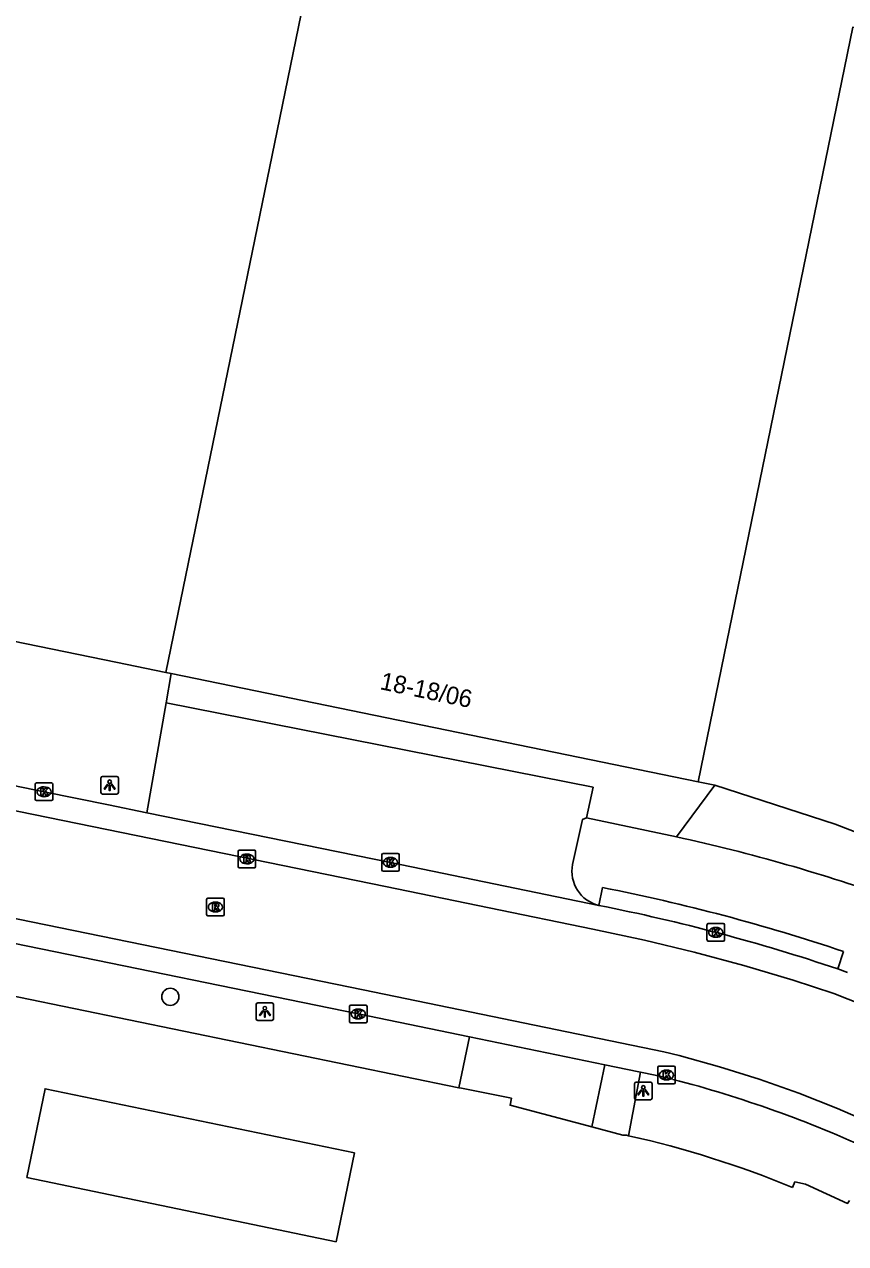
# Model space of a CAD drawing. Extents: x 157692 to 159670, y 381454 to 383289.
# Drawn here: x 158766.4 to 158813.1, y 382630.7 to 382700 of the extents above; entities that cross this region are included whole.
import ezdxf

# ---------------------------------------------------------------- set-up
doc = ezdxf.new("R2010")
doc.units = 0
for name, color, linetype in [('IMGEO_Boom', 7, 'Continuous'), ('IMGEO_Kolk', 7, 'Continuous'), ('IMGEO_Lichtpunt', 7, 'Continuous'), ('IMGEO_Pand', 7, 'Continuous'), ('IMGEO_Pand_nummerreeks', 7, 'Continuous'), ('IMGEO_Parkeervlak_open', 7, 'Continuous'), ('IMGEO_Rijbaan_lokaal_gesloten', 7, 'Continuous'), ('IMGEO_Rioolput', 7, 'Continuous'), ('IMGEO_Voetpad_open', 7, 'Continuous')]:
    doc.layers.add(name, color=color, linetype=linetype)

msp = doc.modelspace()

# ---------------------------------------------------------------- linework, layer by layer
at = {"layer": 'IMGEO_Boom'}
msp.add_circle((158774.649, 382644.692), 0.489, dxfattribs=at)
at = {"layer": 'IMGEO_Kolk'}
for p, q in [((158767.045, 382656.849), (158767.897, 382656.849)), ((158766.97, 382655.923), (158766.97, 382656.775)), ((158767.458, 382656.629), (158767.483, 382656.629)), ((158767.971, 382656.775), (158767.971, 382655.923)), ((158767.897, 382655.849), (158767.045, 382655.849)), ((158767.481, 382656.069), (158767.456, 382656.069)), ((158786.671, 382651.909), (158786.671, 382652.761)), ((158786.746, 382652.835), (158787.598, 382652.835)), ((158787.672, 382652.761), (158787.672, 382651.909)), ((158787.182, 382652.055), (158787.157, 382652.055)), ((158787.159, 382652.615), (158787.184, 382652.615)), ((158787.598, 382651.835), (158786.746, 382651.835)), ((158805.171, 382647.927), (158805.171, 382648.779)), ((158805.246, 382648.853), (158806.098, 382648.853)), ((158805.659, 382648.633), (158805.684, 382648.633)), ((158806.172, 382648.779), (158806.172, 382647.927)), ((158806.098, 382647.853), (158805.246, 382647.853)), ((158805.682, 382648.073), (158805.657, 382648.073)), ((158784.838, 382643.29), (158784.838, 382644.142)), ((158784.913, 382644.216), (158785.765, 382644.216)), ((158785.326, 382643.996), (158785.351, 382643.996)), ((158785.839, 382644.142), (158785.839, 382643.29)), ((158785.765, 382643.216), (158784.913, 382643.216)), ((158785.349, 382643.436), (158785.324, 382643.436)), ((158802.366, 382639.822), (158802.366, 382640.674)), ((158802.441, 382640.748), (158803.293, 382640.748)), ((158802.854, 382640.528), (158802.879, 382640.528)), ((158803.367, 382640.674), (158803.367, 382639.822)), ((158803.293, 382639.748), (158802.441, 382639.748)), ((158802.877, 382639.968), (158802.852, 382639.968))]:
    msp.add_line(p, q, dxfattribs=at)
for points in [[(158767.045, 382656.849), (158767.897, 382656.849)], [(158766.97, 382655.923), (158766.97, 382656.775)], [(158767.291, 382656.549), (158767.414, 382656.549), (158767.414, 382656.398), (158767.544, 382656.549), (158767.708, 382656.549), (158767.562, 382656.398), (158767.715, 382656.149), (158767.563, 382656.149), (158767.478, 382656.313), (158767.414, 382656.246), (158767.414, 382656.149), (158767.291, 382656.149), (158767.291, 382656.549)], [(158767.971, 382656.775), (158767.971, 382655.923)], [(158767.897, 382655.849), (158767.045, 382655.849)], [(158786.671, 382651.909), (158786.671, 382652.761)], [(158786.746, 382652.835), (158787.598, 382652.835)], [(158787.672, 382652.761), (158787.672, 382651.909)], [(158786.992, 382652.535), (158787.115, 382652.535), (158787.115, 382652.384), (158787.245, 382652.535), (158787.409, 382652.535), (158787.263, 382652.384), (158787.416, 382652.135), (158787.264, 382652.135), (158787.179, 382652.299), (158787.115, 382652.232), (158787.115, 382652.135), (158786.992, 382652.135), (158786.992, 382652.535)], [(158787.598, 382651.835), (158786.746, 382651.835)], [(158805.171, 382647.927), (158805.171, 382648.779)], [(158805.246, 382648.853), (158806.098, 382648.853)], [(158805.492, 382648.553), (158805.615, 382648.553), (158805.615, 382648.402), (158805.745, 382648.553), (158805.909, 382648.553), (158805.763, 382648.402), (158805.916, 382648.153), (158805.764, 382648.153), (158805.679, 382648.317), (158805.615, 382648.25), (158805.615, 382648.153), (158805.492, 382648.153), (158805.492, 382648.553)], [(158806.172, 382648.779), (158806.172, 382647.927)], [(158806.098, 382647.853), (158805.246, 382647.853)], [(158784.838, 382643.29), (158784.838, 382644.142)], [(158784.913, 382644.216), (158785.765, 382644.216)], [(158785.159, 382643.916), (158785.282, 382643.916), (158785.282, 382643.765), (158785.412, 382643.916), (158785.576, 382643.916), (158785.43, 382643.765), (158785.583, 382643.516), (158785.431, 382643.516), (158785.346, 382643.68), (158785.282, 382643.613), (158785.282, 382643.516), (158785.159, 382643.516), (158785.159, 382643.916)], [(158785.839, 382644.142), (158785.839, 382643.29)], [(158785.765, 382643.216), (158784.913, 382643.216)], [(158802.366, 382639.822), (158802.366, 382640.674)], [(158802.441, 382640.748), (158803.293, 382640.748)], [(158802.687, 382640.448), (158802.81, 382640.448), (158802.81, 382640.297), (158802.94, 382640.448), (158803.104, 382640.448), (158802.958, 382640.297), (158803.111, 382640.048), (158802.959, 382640.048), (158802.874, 382640.212), (158802.81, 382640.145), (158802.81, 382640.048), (158802.687, 382640.048), (158802.687, 382640.448)], [(158803.367, 382640.674), (158803.367, 382639.822)], [(158803.293, 382639.748), (158802.441, 382639.748)]]:
    msp.add_lwpolyline(points, dxfattribs=at)
for centre, start, end in [((158767.047, 382656.773), 91.55205, 178.44795), ((158767.047, 382656.773), 91.55205, 178.44795), ((158767.895, 382656.773), 1.55205, 88.44795), ((158767.895, 382656.773), 1.55205, 88.44795), ((158767.047, 382655.925), 181.55205, 268.44795), ((158767.047, 382655.925), 181.55205, 268.44795), ((158767.895, 382655.925), 271.55205, 358.44795), ((158767.895, 382655.925), 271.55205, 358.44795), ((158786.748, 382652.759), 91.55205, 178.44795), ((158786.748, 382652.759), 91.55205, 178.44795), ((158787.596, 382652.759), 1.55205, 88.44795), ((158787.596, 382652.759), 1.55205, 88.44795), ((158786.748, 382651.911), 181.55205, 268.44795), ((158786.748, 382651.911), 181.55205, 268.44795), ((158787.596, 382651.911), 271.55205, 358.44795), ((158787.596, 382651.911), 271.55205, 358.44795), ((158805.248, 382648.777), 91.55205, 178.44795), ((158805.248, 382648.777), 91.55205, 178.44795), ((158806.096, 382648.777), 1.55205, 88.44795), ((158806.096, 382648.777), 1.55205, 88.44795), ((158805.248, 382647.929), 181.55205, 268.44795), ((158805.248, 382647.929), 181.55205, 268.44795), ((158806.096, 382647.929), 271.55205, 358.44795), ((158806.096, 382647.929), 271.55205, 358.44795), ((158784.915, 382644.14), 91.55205, 178.44795), ((158784.915, 382644.14), 91.55205, 178.44795), ((158785.763, 382644.14), 1.55205, 88.44795), ((158785.763, 382644.14), 1.55205, 88.44795), ((158784.915, 382643.292), 181.55205, 268.44795), ((158784.915, 382643.292), 181.55205, 268.44795), ((158785.763, 382643.292), 271.55205, 358.44795), ((158785.763, 382643.292), 271.55205, 358.44795), ((158802.443, 382640.672), 91.55205, 178.44795), ((158802.443, 382640.672), 91.55205, 178.44795), ((158803.291, 382640.672), 1.55205, 88.44795), ((158803.291, 382640.672), 1.55205, 88.44795), ((158802.443, 382639.824), 181.55205, 268.44795), ((158802.443, 382639.824), 181.55205, 268.44795), ((158803.291, 382639.824), 271.55205, 358.44795), ((158803.291, 382639.824), 271.55205, 358.44795)]:
    msp.add_arc(centre, 0.0765, start, end, dxfattribs=at)
for centre, major_axis, ratio, start_param, end_param in [((158767.457, 382656.349), (-0.387, 0.002), 0.722429, 4.712389, 7.853982), ((158767.482, 382656.349), (-0.39, 0.002), 0.717154, 1.570796, 4.712389), ((158787.158, 382652.335), (-0.387, 0.002), 0.722429, 4.712389, 7.853982), ((158787.183, 382652.335), (-0.39, 0.002), 0.717154, 1.570796, 4.712389), ((158805.658, 382648.353), (-0.387, 0.002), 0.722429, 4.712389, 7.853982), ((158805.683, 382648.353), (-0.39, 0.002), 0.717154, 1.570796, 4.712389), ((158785.325, 382643.716), (-0.387, 0.002), 0.722429, 4.712389, 7.853982), ((158785.35, 382643.716), (-0.39, 0.002), 0.717154, 1.570796, 4.712389), ((158802.853, 382640.248), (-0.387, 0.002), 0.722429, 4.712389, 7.853982), ((158802.878, 382640.248), (-0.39, 0.002), 0.717154, 1.570796, 4.712389)]:
    msp.add_ellipse(centre, major_axis=major_axis, ratio=ratio, start_param=start_param, end_param=end_param, dxfattribs=at)
at = {"layer": 'IMGEO_Lichtpunt'}
for p, q in [((158770.703, 382657.121), (158770.703, 382656.314)), ((158770.703, 382657.121), (158770.703, 382656.314)), ((158771.605, 382657.216), (158770.797, 382657.216)), ((158771.605, 382657.216), (158770.797, 382657.216)), ((158771.699, 382656.314), (158771.699, 382657.121)), ((158771.699, 382656.314), (158771.699, 382657.121)), ((158770.797, 382656.22), (158771.605, 382656.22)), ((158770.797, 382656.22), (158771.605, 382656.22)), ((158780.431, 382644.345), (158779.623, 382644.345)), ((158780.431, 382644.345), (158779.623, 382644.345)), ((158779.529, 382644.25), (158779.529, 382643.443)), ((158779.529, 382644.25), (158779.529, 382643.443)), ((158780.525, 382643.443), (158780.525, 382644.25)), ((158780.525, 382643.443), (158780.525, 382644.25)), ((158779.623, 382643.349), (158780.431, 382643.349)), ((158779.623, 382643.349), (158780.431, 382643.349)), ((158801.051, 382639.745), (158801.051, 382638.938)), ((158801.051, 382639.745), (158801.051, 382638.938)), ((158801.953, 382639.84), (158801.145, 382639.84)), ((158801.953, 382639.84), (158801.145, 382639.84)), ((158802.047, 382638.938), (158802.047, 382639.745)), ((158802.047, 382638.938), (158802.047, 382639.745)), ((158801.145, 382638.844), (158801.953, 382638.844)), ((158801.145, 382638.844), (158801.953, 382638.844))]:
    msp.add_line(p, q, dxfattribs=at)
for points in [[(158771.077, 382656.785), (158771.116, 382656.757), (158770.928, 382656.495), (158770.89, 382656.522), (158771.077, 382656.785)], [(158771.289, 382656.757), (158771.327, 382656.784), (158771.514, 382656.522), (158771.475, 382656.494), (158771.289, 382656.757)], [(158771.179, 382656.737), (158771.226, 382656.737), (158771.226, 382656.415), (158771.179, 382656.415), (158771.179, 382656.737)], [(158779.903, 382643.914), (158779.942, 382643.886), (158779.754, 382643.624), (158779.716, 382643.651), (158779.903, 382643.914)], [(158780.005, 382643.866), (158780.052, 382643.866), (158780.052, 382643.544), (158780.005, 382643.544), (158780.005, 382643.866)], [(158780.115, 382643.886), (158780.153, 382643.913), (158780.34, 382643.651), (158780.301, 382643.623), (158780.115, 382643.886)], [(158801.425, 382639.409), (158801.464, 382639.381), (158801.276, 382639.119), (158801.238, 382639.146), (158801.425, 382639.409)], [(158801.527, 382639.361), (158801.574, 382639.361), (158801.574, 382639.039), (158801.527, 382639.039), (158801.527, 382639.361)], [(158801.637, 382639.381), (158801.675, 382639.408), (158801.862, 382639.146), (158801.823, 382639.118), (158801.637, 382639.381)]]:
    msp.add_lwpolyline(points, dxfattribs=at)
for centre in [(158771.202, 382656.919), (158780.028, 382644.048), (158801.55, 382639.543)]:
    msp.add_circle(centre, 0.0994, dxfattribs=at)
for centre, start, end in [((158770.797, 382657.121), 90, 180), ((158770.797, 382657.121), 90, 180), ((158771.605, 382657.121), 0, 90), ((158771.605, 382657.121), 0, 90), ((158770.797, 382656.314), 180, 270), ((158770.797, 382656.314), 180, 270), ((158771.605, 382656.314), 270, 0), ((158771.605, 382656.314), 270, 360), ((158779.623, 382644.25), 90, 180), ((158779.623, 382644.25), 90, 180), ((158780.431, 382644.25), 0, 90), ((158780.431, 382644.25), 0, 90), ((158779.623, 382643.443), 180, 270), ((158779.623, 382643.443), 180, 270), ((158780.431, 382643.443), 270, 0), ((158780.431, 382643.443), 270, 360), ((158801.145, 382639.745), 90, 180), ((158801.145, 382639.745), 90, 180), ((158801.953, 382639.745), 0, 90), ((158801.953, 382639.745), 0, 90), ((158801.145, 382638.938), 180, 270), ((158801.145, 382638.938), 180, 270), ((158801.953, 382638.938), 270, 0), ((158801.953, 382638.938), 270, 360)]:
    msp.add_arc(centre, 0.0946, start, end, dxfattribs=at)
at = {"layer": 'IMGEO_Pand'}
for points in [[(158801.279, 382792.908), (158796.795, 382771.055), (158796.578, 382771.099), (158792.243, 382750), (158780.721, 382693.924), (158774.394, 382663.131)], [(158801.279, 382792.908), (158841.839, 382784.735), (158867.622, 382765.999), (158864.37, 382750), (158861.339, 382735.089), (158841.948, 382739.069), (158833.065, 382695.788), (158813.463, 382699.812), (158805.665, 382661.817), (158804.66, 382656.919)], [(158755.361, 382667.037), (158771.561, 382663.712), (158774.394, 382663.131)], [(158774.394, 382663.131), (158774.694, 382663.069)], [(158774.694, 382663.069), (158804.66, 382656.919)], [(158766.487, 382634.424), (158767.534, 382639.47), (158785.125, 382635.818), (158784.078, 382630.772), (158766.487, 382634.424)]]:
    msp.add_lwpolyline(points, dxfattribs=at)
at = {"layer": 'IMGEO_Parkeervlak_open'}
msp.add_lwpolyline([(158773.309, 382655.158), (158774.412, 382661.397)], dxfattribs=at)
at = {"layer": 'IMGEO_Rijbaan_lokaal_gesloten'}
for points in [[(158829.736, 382635.48), (158825.53, 382638.441), (158823.563, 382639.618), (158821.455, 382640.788), (158819.309, 382641.889), (158817.129, 382642.92), (158814.917, 382643.879), (158812.393, 382644.877), (158810.062, 382645.634), (158807.264, 382646.469), (158804.448, 382647.227), (158801.611, 382647.908), (158798.679, 382648.53), (158786.89, 382650.962), (158687.801, 382671.221), (158658.103, 382680.071)], [(158826.203, 382630.662), (158822.905, 382632.999), (158820.878, 382634.258), (158819.022, 382635.313), (158817.127, 382636.296), (158814.941, 382637.326), (158812.596, 382638.342), (158810.385, 382639.211), (158808.144, 382640.004), (158805.879, 382640.719), (158803.597, 382641.354), (158802.709, 382641.562), (158785.621, 382645.088), (158765.996, 382649.111), (158706.659, 382661.271), (158655.939, 382671.608)], [(158773.309, 382655.158), (158771.128, 382655.603), (158767.471, 382656.348), (158747.165, 382660.525), (158729.279, 382664.187), (158723.595, 382665.349)], [(158799.029, 382649.887), (158787.171, 382652.333), (158773.309, 382655.158)], [(158760.403, 382648.82), (158765.716, 382647.739), (158785.339, 382643.717), (158791.668, 382642.411)], [(158813.168, 382646.076), (158812.615, 382646.277)], [(158791.668, 382642.411), (158799.365, 382640.822)], [(158799.365, 382640.822), (158801.3, 382640.423), (158801.387, 382640.406)], [(158801.387, 382640.406), (158802.231, 382640.236), (158803.237, 382640.001)]]:
    msp.add_lwpolyline(points, dxfattribs=at)
for centre, radius, start, end in [((158777.851, 382542.815), 109.146, 71.42727, 78.81176), ((158786.197, 382574.414), 67.764, 65.19781, 75.4359)]:
    msp.add_arc(centre, radius, start, end, dxfattribs=at)
at = {"layer": 'IMGEO_Rioolput'}
for p, q in [((158778.503, 382652.104), (158778.503, 382652.956)), ((158778.578, 382653.03), (158779.43, 382653.03)), ((158778.991, 382652.81), (158779.016, 382652.81)), ((158779.504, 382652.956), (158779.504, 382652.104)), ((158779.43, 382652.03), (158778.578, 382652.03)), ((158779.014, 382652.25), (158778.989, 382652.25)), ((158776.716, 382649.369), (158776.716, 382650.221)), ((158776.791, 382650.295), (158777.643, 382650.295)), ((158777.204, 382650.075), (158777.229, 382650.075)), ((158777.717, 382650.221), (158777.717, 382649.369)), ((158777.643, 382649.295), (158776.791, 382649.295)), ((158777.227, 382649.515), (158777.202, 382649.515))]:
    msp.add_line(p, q, dxfattribs=at)
for points in [[(158778.503, 382652.104), (158778.503, 382652.956)], [(158778.578, 382653.03), (158779.43, 382653.03)], [(158779.092, 382652.728), (158778.84, 382652.73), (158778.84, 382652.33)], [(158779.018, 382652.649), (158778.964, 382652.649), (158778.964, 382652.568)], [(158779.504, 382652.956), (158779.504, 382652.104)], [(158779.43, 382652.03), (158778.578, 382652.03)], [(158778.84, 382652.33), (158778.964, 382652.33), (158778.964, 382652.492), (158778.975, 382652.492)], [(158778.964, 382652.568), (158779.016, 382652.568)], [(158779.022, 382652.463), (158779.093, 382652.33), (158779.233, 382652.33), (158779.168, 382652.456)], [(158776.716, 382649.369), (158776.716, 382650.221)], [(158776.791, 382650.295), (158777.643, 382650.295)], [(158777.305, 382649.993), (158777.053, 382649.995), (158777.053, 382649.595)], [(158777.231, 382649.914), (158777.177, 382649.914), (158777.177, 382649.833)], [(158777.717, 382650.221), (158777.717, 382649.369)], [(158777.643, 382649.295), (158776.791, 382649.295)], [(158777.053, 382649.595), (158777.177, 382649.595), (158777.177, 382649.757), (158777.188, 382649.757)], [(158777.177, 382649.833), (158777.229, 382649.833)], [(158777.235, 382649.728), (158777.306, 382649.595), (158777.446, 382649.595), (158777.381, 382649.721)]]:
    msp.add_lwpolyline(points, dxfattribs=at)
for centre, radius, start, end in [((158778.58, 382652.954), 0.0765, 91.55205, 178.44795), ((158778.58, 382652.954), 0.0765, 91.55205, 178.44795), ((158779.024, 382652.553), 0.0964, 77.00612, 93.18647), ((158779.038, 382652.61), 0.0378, 276.66336, 79.67722), ((158779.091, 382652.618), 0.109, 350.36119, 89.41601), ((158779.428, 382652.954), 0.0765, 1.55205, 88.44795), ((158779.428, 382652.954), 0.0765, 1.55205, 88.44795), ((158778.58, 382652.106), 0.0765, 181.55205, 268.44795), ((158778.58, 382652.106), 0.0765, 181.55205, 268.44795), ((158778.974, 382652.439), 0.0533, 26.02933, 88.69889), ((158779, 382652.757), 0.19, 274.7715, 282.96867), ((158779.089, 382652.618), 0.112, 277.58423, 350.98172), ((158779.073, 382652.403), 0.108, 29.51342, 73.79051), ((158779.428, 382652.106), 0.0765, 271.55205, 358.44795), ((158779.428, 382652.106), 0.0765, 271.55205, 358.44795), ((158776.793, 382650.219), 0.0765, 91.55205, 178.44795), ((158776.793, 382650.219), 0.0765, 91.55205, 178.44795), ((158777.237, 382649.818), 0.0964, 77.00612, 93.18647), ((158777.251, 382649.875), 0.0378, 276.66336, 79.67722), ((158777.304, 382649.883), 0.109, 350.36119, 89.41601), ((158777.302, 382649.883), 0.112, 277.58423, 350.98172), ((158777.641, 382650.219), 0.0765, 1.55205, 88.44795), ((158777.641, 382650.219), 0.0765, 1.55205, 88.44795), ((158776.793, 382649.371), 0.0765, 181.55205, 268.44795), ((158776.793, 382649.371), 0.0765, 181.55205, 268.44795), ((158777.187, 382649.704), 0.0533, 26.02933, 88.69889), ((158777.213, 382650.022), 0.19, 274.7715, 282.96867), ((158777.286, 382649.668), 0.108, 29.51342, 73.79051), ((158777.641, 382649.371), 0.0765, 271.55205, 358.44795), ((158777.641, 382649.371), 0.0765, 271.55205, 358.44795)]:
    msp.add_arc(centre, radius, start, end, dxfattribs=at)
for centre, major_axis, ratio, start_param, end_param in [((158778.99, 382652.53), (-0.387, 0.002), 0.722429, 4.712389, 7.853982), ((158779.015, 382652.53), (-0.39, 0.002), 0.717154, 1.570796, 4.712389), ((158777.203, 382649.795), (-0.387, 0.002), 0.722429, 4.712389, 7.853982), ((158777.228, 382649.795), (-0.39, 0.002), 0.717154, 1.570796, 4.712389)]:
    msp.add_ellipse(centre, major_axis=major_axis, ratio=ratio, start_param=start_param, end_param=end_param, dxfattribs=at)
at = {"layer": 'IMGEO_Voetpad_open'}
for points in [[(158774.412, 382661.397), (158774.694, 382663.069)], [(158774.412, 382661.397), (158798.689, 382656.604), (158798.323, 382654.874)], [(158804.66, 382656.919), (158805.622, 382656.728)], [(158805.622, 382656.728), (158803.432, 382653.786)], [(158805.622, 382656.728), (158812.453, 382654.508), (158817.813, 382652.434)], [(158797.528, 382652.218), (158798.083, 382654.768), (158798.323, 382654.874)], [(158798.323, 382654.874), (158803.432, 382653.786)], [(158799.029, 382649.887), (158799.235, 382650.906)], [(158812.941, 382647.264), (158812.615, 382646.277)], [(158791.054, 382639.525), (158759.762, 382645.955)], [(158791.668, 382642.411), (158791.054, 382639.525)], [(158799.365, 382640.822), (158798.628, 382637.298)], [(158800.705, 382636.798), (158801.387, 382640.406)], [(158798.628, 382637.298), (158793.977, 382638.53), (158794.045, 382638.924), (158791.219, 382639.492), (158791.054, 382639.525)], [(158800.705, 382636.798), (158800.653, 382636.809), (158800.601, 382636.821), (158800.385, 382636.833), (158798.628, 382637.298)], [(158813.267, 382633.119), (158813.165, 382632.945), (158810.764, 382634.05), (158810.169, 382634.169), (158810.04, 382633.85)]]:
    msp.add_lwpolyline(points, dxfattribs=at)
for centre, radius, start, end in [((158781.964, 382555.292), 100.806, 70.3383, 77.70406), ((158799.486, 382651.83), 1.996, 168.79143, 256.76594), ((158777.892, 382542.976), 110.02, 71.42379, 78.81435), ((158788.362, 382581.459), 56.699, 67.52146, 77.42623)]:
    msp.add_arc(centre, radius, start, end, dxfattribs=at)

# ---------------------------------------------------------------- texts
at = {"layer": 'IMGEO_Pand_nummerreeks'}
msp.add_text('18-18/06', height=1, rotation=348.2028, dxfattribs=at).set_placement((158786.527, 382662.185))

doc.saveas('drawing.dxf')
